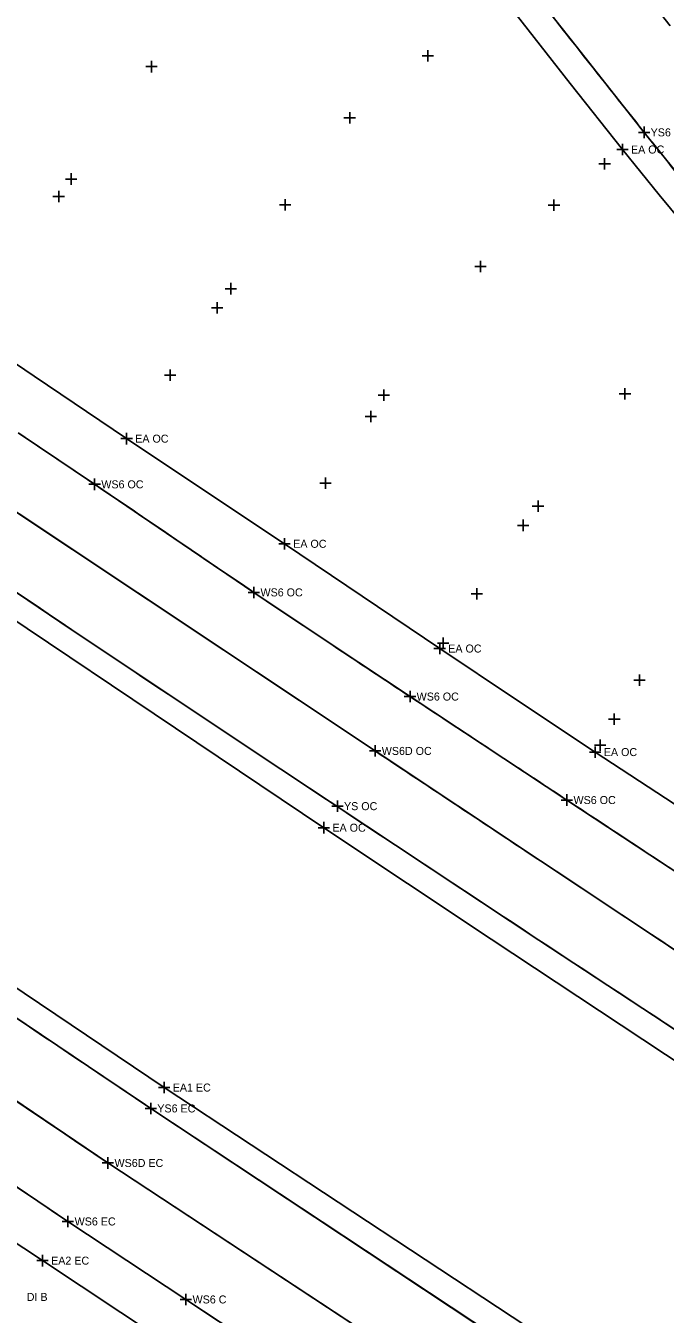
# Model space of a CAD drawing. Extents: x 1324236 to 1326110, y 459090 to 460782.
# Drawn here: x 1325582.8 to 1325694.6, y 459650.5 to 459875.9 of the extents above; entities that cross this region are included whole.
import ezdxf

# ---------------------------------------------------------------- set-up
doc = ezdxf.new("R2010")
doc.units = 0
for name, color, linetype in [('BD_X_Canopy', 7, 'Continuous'), ('DR_X_Ditch', 7, 'Continuous'), ('DV_X_Property_Line', 7, 'Continuous'), ('LT_X_Poles', 7, 'Continuous'), ('PM_X_Edge_Line', 7, 'Continuous'), ('PM_X_Lane_Line', 7, 'Continuous'), ('PV_X_Shoulder', 7, 'Continuous'), ('RW_X_CL', 7, 'Continuous'), ('RW_X_Esmt_SH', 7, 'Continuous')]:
    doc.layers.add(name, color=color, linetype=linetype)

msp = doc.modelspace()

# ---------------------------------------------------------------- linework, layer by layer
at = {"layer": 'BD_X_Canopy'}
for points in [[(1325560.79, 459804.3), (1325643.88, 459749.04), (1325672.8, 459729.82), (1325672.8, 459729.82), (1325729.36, 459692.27), (1325729.36, 459692.27), (1325817.9, 459634.46)], [(1325543.06, 459713.54), (1325597.13, 459676.97), (1325597.13, 459676.97), (1325673.91, 459626.47)]]:
    msp.add_lwpolyline(points, dxfattribs=at)
at = {"layer": 'DR_X_Ditch'}
for points in [[(1325698.37, 459848), (1325690.94, 459857.23), (1325690.94, 459857.23), (1325679.02, 459872.3), (1325679.02, 459872.3), (1325670.15, 459883.63)], [(1325581.43, 459804.7), (1325594.82, 459795.67), (1325594.82, 459795.67), (1325610.15, 459785.26), (1325610.15, 459785.26), (1325622.66, 459776.77), (1325622.66, 459776.77), (1325636.52, 459767.48), (1325636.52, 459767.48), (1325649.98, 459758.55), (1325649.98, 459758.55), (1325666.41, 459747.71), (1325666.41, 459747.71), (1325677.42, 459740.45), (1325677.42, 459740.45), (1325691.95, 459730.88), (1325691.95, 459730.88), (1325706.48, 459721.3)], [(1325555.27, 459794.26), (1325588.76, 459771.64), (1325622.37, 459749.18), (1325622.37, 459749.18), (1325672.54, 459715.96), (1325722.82, 459682.9), (1325722.82, 459682.9), (1325810.46, 459624.88)], [(1325550.1, 459723.2), (1325604.67, 459686.51), (1325604.67, 459686.51), (1325679.72, 459636.81)], [(1325570.54, 459679.96), (1325590.15, 459666.74), (1325590.15, 459666.74), (1325610.79, 459653.1), (1325637.87, 459635.19)]]:
    msp.add_lwpolyline(points, dxfattribs=at)
at = {"layer": 'DV_X_Property_Line'}
for p, q in [((1325686.13, 459854.23), (1325688.13, 459854.23)), ((1325687.13, 459853.23), (1325687.13, 459855.23)), ((1325600.42, 459802.66), (1325600.42, 459804.66)), ((1325599.42, 459803.66), (1325601.42, 459803.66)), ((1325627.05, 459785.27), (1325629.05, 459785.27)), ((1325628.05, 459784.27), (1325628.05, 459786.27)), ((1325654.17, 459766.95), (1325656.17, 459766.95)), ((1325655.17, 459765.95), (1325655.17, 459767.95)), ((1325681.38, 459748.84), (1325683.38, 459748.84)), ((1325682.38, 459747.84), (1325682.38, 459749.84)), ((1325633.91, 459735.61), (1325635.91, 459735.61)), ((1325634.91, 459734.61), (1325634.91, 459736.61)), ((1325605.98, 459690.16), (1325607.98, 459690.16)), ((1325606.98, 459689.16), (1325606.98, 459691.16)), ((1325585.71, 459658.89), (1325585.71, 459660.89)), ((1325584.71, 459659.89), (1325586.71, 459659.89))]:
    msp.add_line(p, q, dxfattribs=at)
at = {"layer": 'LT_X_Poles'}
for points in [[(1325698.37, 459848), (1325690.94, 459857.23), (1325690.94, 459857.23), (1325679.02, 459872.3), (1325679.02, 459872.3), (1325670.15, 459883.63)], [(1325581.43, 459804.7), (1325594.82, 459795.67), (1325594.82, 459795.67), (1325610.15, 459785.26), (1325610.15, 459785.26), (1325622.66, 459776.77), (1325622.66, 459776.77), (1325636.52, 459767.48), (1325636.52, 459767.48), (1325649.98, 459758.55), (1325649.98, 459758.55), (1325666.41, 459747.71), (1325666.41, 459747.71), (1325677.42, 459740.45), (1325677.42, 459740.45), (1325691.95, 459730.88), (1325691.95, 459730.88), (1325706.48, 459721.3)], [(1325555.27, 459794.26), (1325588.76, 459771.64), (1325622.37, 459749.18), (1325622.37, 459749.18), (1325672.54, 459715.96), (1325722.82, 459682.9), (1325722.82, 459682.9), (1325810.46, 459624.88)], [(1325550.1, 459723.2), (1325604.67, 459686.51), (1325604.67, 459686.51), (1325679.72, 459636.81)]]:
    msp.add_lwpolyline(points, dxfattribs=at)
at = {"layer": 'PM_X_Edge_Line'}
for p, q in [((1325604.67, 459686.51), (1325679.72, 459636.81)), ((1325590.15, 459666.74), (1325610.79, 459653.1)), ((1325610.79, 459653.1), (1325637.87, 459635.19))]:
    msp.add_line(p, q, dxfattribs=at)
for centre, radius, start, end in [((1329279.86, 462717.84), 4574.33, 218.13488, 218.41001), ((1327530.99, 461330.42), 2357.1, 217.86487, 218.21448), ((1328986.89, 462476.69), 4210.09, 218.21448, 218.47608), ((1326468.91, 460475.52), 993.74, 218.47608, 219.15898), ((1318569.71, 449398.38), 12548.14, 55.954391, 56.028151), ((1323492.05, 456683.52), 3755.95, 55.67182, 55.95439), ((1330083.25, 466461.11), 8059.12, 235.816502, 236.391202), ((1327021.43, 461851.95), 2502.58, 235.67182, 236.01799), ((1327552.56, 462639.9), 3452.83, 236.01799, 236.29498), ((1327428.75, 462454.3), 3229.72, 236.29498, 236.58137), ((1375207.9, 534863.94), 89982.26, 236.5813712, 236.593909), ((1335510.5, 474627.07), 17864.12, 236.391202, 236.777207), ((1347863.04, 493402.87), 40315.76, 236.593909, 236.61264), ((1485427.93, 702131.17), 290298.96, 236.6126403, 236.6160747), ((1183238.06, 243554.56), 258892.46, 56.612432, 56.616283), ((1341099.25, 482786.18), 27815.05, 236.012007, 236.147457), ((1372585.94, 529395.94), 84087.85, 236.0048671, 236.0209879)]:
    msp.add_arc(centre, radius, start, end, dxfattribs=at)
at = {"layer": 'PM_X_Lane_Line'}
for p, q in [((1325560.79, 459804.3), (1325643.88, 459749.04)), ((1325597.13, 459676.97), (1325673.91, 459626.47))]:
    msp.add_line(p, q, dxfattribs=at)
for centre, radius, start, end in [((1356000.84, 505395.16), 54818.92, 236.3741, 236.410401), ((1441552.88, 634212.06), 209457.02, 236.4103992, 236.4289701), ((1342699.78, 485025.66), 30578.69, 235.870306, 235.992631)]:
    msp.add_arc(centre, radius, start, end, dxfattribs=at)
at = {"layer": 'PV_X_Shoulder'}
for points in [[(1325708, 459828.87), (1325693.57, 459846.3), (1325693.57, 459846.3), (1325687.13, 459854.23), (1325687.13, 459854.23), (1325677.99, 459865.75), (1325677.99, 459865.75), (1325666.46, 459880.58)], [(1325572.58, 459822.47), (1325584.22, 459814.57), (1325584.22, 459814.57), (1325600.42, 459803.66), (1325600.42, 459803.66), (1325613.94, 459794.66), (1325613.94, 459794.66), (1325628.05, 459785.27), (1325628.05, 459785.27), (1325641.61, 459776.11), (1325641.61, 459776.11), (1325655.17, 459766.95), (1325655.17, 459766.95), (1325668.46, 459758.07), (1325668.46, 459758.07), (1325682.38, 459748.84), (1325682.38, 459748.84), (1325696.17, 459739.79)], [(1325553.3, 459790.42), (1325634.91, 459735.61), (1325634.91, 459735.61), (1325664.15, 459716.09), (1325664.15, 459716.09), (1325721.22, 459678.38), (1325721.22, 459678.38), (1325808.28, 459621.69)], [(1325552.6, 459726.78), (1325606.98, 459690.16), (1325606.98, 459690.16), (1325683.04, 459640.04)], [(1325566.05, 459672.87), (1325585.71, 459659.89), (1325585.71, 459659.89), (1325606.14, 459646.31)]]:
    msp.add_lwpolyline(points, dxfattribs=at)
at = {"layer": 'RW_X_CL'}
for p, q in [((1325652.09, 459870.63), (1325654.09, 459870.63)), ((1325653.09, 459869.63), (1325653.09, 459871.63)), ((1325603.76, 459868.73), (1325605.76, 459868.73)), ((1325604.76, 459867.73), (1325604.76, 459869.73)), ((1325638.43, 459859.78), (1325640.43, 459859.78)), ((1325639.43, 459858.78), (1325639.43, 459860.78)), ((1325689.94, 459857.23), (1325691.94, 459857.23)), ((1325690.94, 459856.23), (1325690.94, 459858.23)), ((1325684.02, 459850.71), (1325684.02, 459852.71)), ((1325590.72, 459848.07), (1325590.72, 459850.07)), ((1325683.02, 459851.71), (1325685.02, 459851.71)), ((1325589.72, 459849.07), (1325591.72, 459849.07)), ((1325587.54, 459846.03), (1325589.54, 459846.03)), ((1325588.54, 459845.03), (1325588.54, 459847.03)), ((1325628.14, 459843.57), (1325628.14, 459845.57)), ((1325675.16, 459843.51), (1325675.16, 459845.51)), ((1325627.14, 459844.57), (1325629.14, 459844.57)), ((1325674.16, 459844.51), (1325676.16, 459844.51)), ((1325662.32, 459832.77), (1325662.32, 459834.77)), ((1325661.32, 459833.77), (1325663.32, 459833.77)), ((1325617.66, 459829.89), (1325619.66, 459829.89)), ((1325618.66, 459828.89), (1325618.66, 459830.89)), ((1325616.26, 459825.55), (1325616.26, 459827.55)), ((1325615.26, 459826.55), (1325617.26, 459826.55)), ((1325607.03, 459814.75), (1325609.03, 459814.75)), ((1325608.03, 459813.75), (1325608.03, 459815.75)), ((1325644.4, 459811.25), (1325646.4, 459811.25)), ((1325645.4, 459810.25), (1325645.4, 459812.25)), ((1325686.58, 459811.51), (1325688.58, 459811.51)), ((1325687.58, 459810.51), (1325687.58, 459812.51)), ((1325642.14, 459807.52), (1325644.14, 459807.52)), ((1325643.14, 459806.52), (1325643.14, 459808.52)), ((1325593.82, 459795.67), (1325595.82, 459795.67)), ((1325594.82, 459794.67), (1325594.82, 459796.67)), ((1325634.21, 459795.89), (1325636.21, 459795.89)), ((1325635.21, 459794.89), (1325635.21, 459796.89)), ((1325671.37, 459791.85), (1325673.37, 459791.85)), ((1325672.37, 459790.85), (1325672.37, 459792.85)), ((1325669.79, 459787.49), (1325669.79, 459789.49)), ((1325668.79, 459788.49), (1325670.79, 459788.49)), ((1325622.66, 459775.77), (1325622.66, 459777.77)), ((1325661.68, 459775.52), (1325661.68, 459777.52)), ((1325621.66, 459776.77), (1325623.66, 459776.77)), ((1325660.68, 459776.52), (1325662.68, 459776.52)), ((1325655.78, 459766.89), (1325655.78, 459768.89)), ((1325654.78, 459767.89), (1325656.78, 459767.89)), ((1325690.11, 459760.43), (1325690.11, 459762.43)), ((1325649.98, 459757.55), (1325649.98, 459759.55)), ((1325689.11, 459761.43), (1325691.11, 459761.43)), ((1325648.98, 459758.55), (1325650.98, 459758.55)), ((1325685.71, 459753.58), (1325685.71, 459755.58)), ((1325684.71, 459754.58), (1325686.71, 459754.58)), ((1325683.25, 459749.06), (1325683.25, 459751.06)), ((1325642.88, 459749.04), (1325644.88, 459749.04)), ((1325643.88, 459748.04), (1325643.88, 459750.04)), ((1325682.25, 459750.06), (1325684.25, 459750.06)), ((1325677.42, 459739.45), (1325677.42, 459741.45)), ((1325636.31, 459739.38), (1325638.31, 459739.38)), ((1325637.31, 459738.38), (1325637.31, 459740.38)), ((1325676.42, 459740.45), (1325678.42, 459740.45)), ((1325604.67, 459685.51), (1325604.67, 459687.51)), ((1325603.67, 459686.51), (1325605.67, 459686.51)), ((1325596.14, 459676.97), (1325598.14, 459676.97)), ((1325597.13, 459675.97), (1325597.13, 459677.97)), ((1325590.15, 459665.74), (1325590.15, 459667.74)), ((1325589.15, 459666.74), (1325591.15, 459666.74)), ((1325610.79, 459652.1), (1325610.79, 459654.1)), ((1325609.79, 459653.1), (1325611.79, 459653.1))]:
    msp.add_line(p, q, dxfattribs=at)

# ---------------------------------------------------------------- texts
at = {"layer": 'DV_X_Property_Line'}
for s, p in [('EA OC', (1325688.63, 459853.53)), ('EA OC', (1325601.92, 459802.96)), ('EA OC', (1325629.55, 459784.57)), ('EA OC', (1325656.67, 459766.25)), ('EA OC', (1325683.88, 459748.14)), ('EA OC', (1325636.41, 459734.91)), ('EA1 EC', (1325608.48, 459689.46)), ('EA2 EC', (1325587.21, 459659.19))]:
    msp.add_text(s, height=1.4, dxfattribs=at).set_placement(p)
at = {"layer": 'RW_X_CL'}
for s, p in [('YS6 OC', (1325692.07, 459856.53)), ('WS6 OC', (1325595.99, 459794.97)), ('WS6 OC', (1325623.83, 459776.07)), ('WS6 OC', (1325651.14, 459757.85)), ('WS6D OC', (1325645.04, 459748.34)), ('YS OC', (1325638.44, 459738.68)), ('WS6 OC', (1325678.58, 459739.75)), ('YS6 EC', (1325605.79, 459685.81)), ('WS6D EC', (1325598.3, 459676.27)), ('WS6 EC', (1325591.32, 459666.04)), ('WS6 C', (1325611.95, 459652.4))]:
    msp.add_text(s, height=1.4, dxfattribs=at).set_placement(p)
at = {"layer": 'RW_X_Esmt_SH'}
msp.add_text('DI B', height=1.4, dxfattribs=at).set_placement((1325582.95, 459652.84))

doc.saveas('drawing.dxf')
